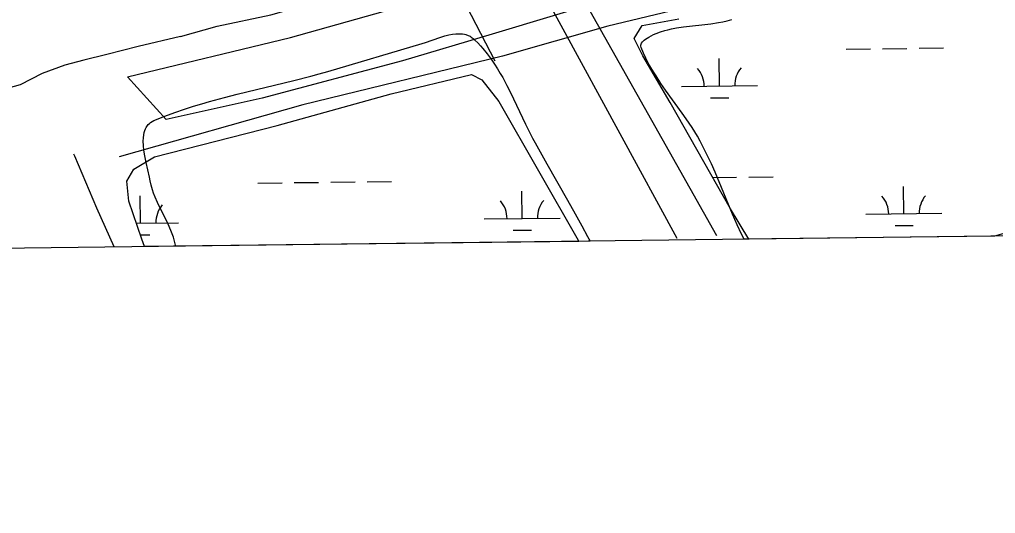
# Model space of a CAD drawing. Extents: x 3704301 to 3742427, y 506229 to 532009.
# Drawn here: x 3737098 to 3738381, y 511646 to 512295 of the extents above; entities that cross this region are included whole.
import ezdxf

# ---------------------------------------------------------------- set-up
doc = ezdxf.new("R2010")
doc.units = 0
for name, color, linetype in [('V-DTCH-CNTR', 7, 'Continuous'), ('V-GRID-FRAM', 7, 'Continuous'), ('V-LEVE-TOET', 7, 'Continuous'), ('V-ROAD-CNTR', 7, 'Continuous'), ('V-SITE-VEGE', 7, 'Continuous'), ('V-TOPO-SHOR', 7, 'Continuous'), ('V-UTIL-LINE', 7, 'Continuous'), ('V-WETL-SWMP', 7, 'Continuous')]:
    doc.layers.add(name, color=color, linetype=linetype)

msp = doc.modelspace()

# ---------------------------------------------------------------- linework, layer by layer
at = {"layer": 'V-DTCH-CNTR'}
msp.add_lwpolyline([(3737222.2, 511996.3), (3737199.3, 512047.2), (3737170.6, 512115.5), (3737169.3, 512118.2)], dxfattribs=at)
at = {"layer": 'V-GRID-FRAM'}
msp.add_lwpolyline([(3708355.7, 529827.8), (3740022.4, 530214.7), (3740252.5, 512033.3), (3708569.9, 511646.2), (3708355.7, 529827.8)], dxfattribs=at)
at = {"layer": 'V-LEVE-TOET'}
msp.add_line((3737239.7, 512219.6), (3737290.5, 512163.8), dxfattribs=at)
for points in [[(3737239.7, 512219.6), (3737454.1, 512271.6), (3737614.9, 512316.8), (3737716.8, 512348.2), (3737925.4, 512403), (3738149.5, 512461), (3738306.2, 512507.3), (3738479.8, 512553.6), (3738658.6, 512603.8), (3738839, 512650.6), (3738998, 512694), (3739135.2, 512731.3), (3739284.9, 512773.4), (3739410.5, 512807.9), (3739594.4, 512854.1), (3739771.8, 512902.5), (3739917.5, 512944.6), (3740060.9, 512987.8), (3740189.4, 513021.4), (3740239.8, 513034.7)], [(3740240.5, 512979.9), (3740052.9, 512927.3), (3739870.8, 512876.5), (3739696.3, 512825.2), (3739516, 512777.3), (3739335.6, 512729.4), (3739135.2, 512672.5), (3738964.1, 512624.1), (3738802.8, 512579.5), (3738645.1, 512529.7), (3738590.9, 512513.7), (3738502.1, 512492.9), (3738465.9, 512483), (3738378.9, 512457.1), (3738315.5, 512442.6), (3738235.4, 512418.5), (3738144.9, 512397.8), (3738070.6, 512376.7), (3737982, 512348.5), (3737883.9, 512325.8), (3737719.3, 512275.9), (3737601.2, 512240.7), (3737416.8, 512191.6), (3737290.5, 512163.8)]]:
    msp.add_lwpolyline(points, dxfattribs=at)
at = {"layer": 'V-ROAD-CNTR'}
for points in [[(3735232.6, 516795.4), (3735278.9, 516706.7), (3735375, 516546.6), (3735447.7, 516424.2), (3735520.8, 516287.7), (3735611.7, 516120.3), (3735732.6, 515901.9), (3735872.4, 515652.9), (3736057.2, 515322.9), (3736248.9, 514985.6), (3736416.5, 514699), (3736528.1, 514504.6), (3736643.4, 514300.2), (3736738, 514116.8), (3736858.9, 513919.9), (3736964.3, 513752.1), (3737046.4, 513618.7), (3737078.8, 513549.7), (3737373.2, 513032.2), (3737506.4, 512795.1), (3737737.2, 512420.7), (3737962, 512007.9)], [(3738014.7, 512011), (3737962, 512104), (3737782.2, 512423.2), (3737497.1, 512917.5), (3737351.5, 513191.8), (3737171.7, 513506.3), (3737116, 513608.6), (3737086.7, 513660), (3737048.1, 513737.7), (3737018.7, 513788.4), (3736998.4, 513827), (3736976.4, 513871.5), (3736932.8, 513961.3), (3736889.6, 514037.9), (3736848.8, 514113.4), (3736798.7, 514203), (3736764.1, 514272.2), (3736716.8, 514354.9), (3736563.1, 514635.7), (3736263.4, 515169.1), (3735925, 515768.7), (3735623.4, 516285.7)]]:
    msp.add_lwpolyline(points, dxfattribs=at)
at = {"layer": 'V-SITE-VEGE'}
for p, q in [((3738007, 512289.5), (3738017.1, 512291)), ((3738017.1, 512291), (3738022.5, 512292)), ((3738022.5, 512292), (3738028.2, 512293.4)), ((3738028.2, 512293.4), (3738034.3, 512295.1)), ((3737931.4, 512275.3), (3737935, 512276.8)), ((3737935, 512276.8), (3737940.6, 512278.9)), ((3737940.6, 512278.9), (3737946.3, 512280.7)), ((3737946.3, 512280.7), (3737950.1, 512281.7)), ((3737950.1, 512281.7), (3737955.1, 512282.9)), ((3737955.1, 512282.9), (3737961.9, 512284.3)), ((3737961.9, 512284.3), (3737970.9, 512285.6)), ((3737970.9, 512285.6), (3738007, 512289.5)), ((3737627.3, 512263.8), (3737631.5, 512265.1)), ((3737631.5, 512265.1), (3737650.7, 512271.6)), ((3737650.7, 512271.6), (3737657, 512273.5)), ((3737657, 512273.5), (3737662.5, 512274.9)), ((3737662.5, 512274.9), (3737667.3, 512275.8)), ((3737667.3, 512275.8), (3737671.4, 512276.3)), ((3737671.4, 512276.3), (3737674.9, 512276.4)), ((3737674.9, 512276.4), (3737678, 512276.4)), ((3737678, 512276.4), (3737680.5, 512276.1)), ((3737680.5, 512276.1), (3737682.8, 512275.7)), ((3737682.8, 512275.7), (3737684.7, 512275.3)), ((3737684.7, 512275.3), (3737687.9, 512274.2)), ((3737687.9, 512274.2), (3737690.2, 512273.1)), ((3737690.2, 512273.1), (3737691.9, 512272.1)), ((3737691.9, 512272.1), (3737694.4, 512270.3)), ((3737694.4, 512270.3), (3737696.7, 512268.2)), ((3737696.7, 512268.2), (3737700.4, 512264.4)), ((3737700.4, 512264.4), (3737703.8, 512260.7)), ((3737915.1, 512262.6), (3737915.8, 512264)), ((3737915.8, 512264), (3737917.1, 512265.8)), ((3737917.1, 512265.8), (3737919.3, 512268)), ((3737919.3, 512268), (3737920.9, 512269.2)), ((3737920.9, 512269.2), (3737922.9, 512270.6)), ((3737922.9, 512270.6), (3737925.3, 512272.1)), ((3737925.3, 512272.1), (3737928.2, 512273.7)), ((3737928.2, 512273.7), (3737931.4, 512275.3)), ((3737503.1, 512226.9), (3737627.3, 512263.8)), ((3737703.8, 512260.7), (3737707, 512257)), ((3737707, 512257), (3737712.9, 512249.9)), ((3737914.7, 512259.9), (3737914.8, 512261.5)), ((3737915.1, 512258.2), (3737914.7, 512259.9)), ((3737914.8, 512261.5), (3737915.1, 512262.6)), ((3737918.1, 512251), (3737915.1, 512258.2)), ((3737712.9, 512249.9), (3737718, 512243)), ((3737718, 512243), (3737722.4, 512236.5)), ((3737921.3, 512244.2), (3737918.1, 512251)), ((3737924.6, 512237.9), (3737921.3, 512244.2)), ((3737492, 512223.7), (3737503.1, 512226.9)), ((3737722.4, 512236.5), (3737726.4, 512230.3)), ((3737726.4, 512230.3), (3737730, 512224.4)), ((3737928, 512231.9), (3737924.6, 512237.9)), ((3737931.4, 512226.3), (3737928, 512231.9)), ((3737934.8, 512221), (3737931.4, 512226.3)), ((3737384.2, 512197.1), (3737458.6, 512215)), ((3737458.6, 512215), (3737480.9, 512220.7)), ((3737480.9, 512220.7), (3737492, 512223.7)), ((3737730, 512224.4), (3737733.2, 512218.9)), ((3737733.2, 512218.9), (3737738.8, 512208.4)), ((3737941.3, 512211.2), (3737934.8, 512221)), ((3737738.8, 512208.4), (3737743.5, 512199.1)), ((3737947.3, 512202.5), (3737941.3, 512211.2)), ((3737969.1, 512172.1), (3737947.3, 512202.5)), ((3737337.4, 512184.5), (3737347.8, 512187.5)), ((3737347.8, 512187.5), (3737367.2, 512192.8)), ((3737367.2, 512192.8), (3737384.2, 512197.1)), ((3737743.5, 512199.1), (3737751.4, 512182.6)), ((3737302.1, 512173.1), (3737314.6, 512177.4)), ((3737314.6, 512177.4), (3737326.4, 512181.2)), ((3737326.4, 512181.2), (3737337.4, 512184.5)), ((3737751.4, 512182.6), (3737763.1, 512157.7)), ((3737269.9, 512159.7), (3737272.1, 512161.2)), ((3737272.1, 512161.2), (3737274.6, 512162.4)), ((3737274.6, 512162.4), (3737288.8, 512168.2)), ((3737288.8, 512168.2), (3737302.1, 512173.1)), ((3737974.4, 512164.5), (3737969.1, 512172.1)), ((3737982.1, 512153.1), (3737974.4, 512164.5)), ((3737261.8, 512146.7), (3737262.6, 512149.3)), ((3737262.6, 512149.3), (3737263.4, 512151.4)), ((3737263.4, 512151.4), (3737264.3, 512153.2)), ((3737264.3, 512153.2), (3737265.2, 512154.7)), ((3737265.2, 512154.7), (3737267, 512157)), ((3737267, 512157), (3737268.6, 512158.7)), ((3737268.6, 512158.7), (3737269.9, 512159.7)), ((3737763.1, 512157.7), (3737769.2, 512145.3)), ((3737985.7, 512147.4), (3737982.1, 512153.1)), ((3737260.6, 512135.2), (3737260.7, 512139.7)), ((3737260.7, 512139.7), (3737261.2, 512143.5)), ((3737261.2, 512143.5), (3737261.8, 512146.7)), ((3737769.2, 512145.3), (3737772.4, 512139.2)), ((3737772.4, 512139.2), (3737775.7, 512133)), ((3737989.1, 512141.7), (3737985.7, 512147.4)), ((3737992.7, 512135.4), (3737989.1, 512141.7)), ((3737260.7, 512129.8), (3737260.6, 512135.2)), ((3737261.4, 512123.4), (3737260.7, 512129.8)), ((3737262.5, 512115.9), (3737261.4, 512123.4)), ((3737775.7, 512133), (3737791.1, 512105.7)), ((3737996, 512129.2), (3737992.7, 512135.4)), ((3738002.2, 512117.1), (3737996, 512129.2)), ((3737264.2, 512107.4), (3737262.5, 512115.9)), ((3738007.6, 512105.5), (3738002.2, 512117.1)), ((3737268.5, 512088.2), (3737264.2, 512107.4)), ((3737791.1, 512105.7), (3737818.4, 512057.7)), ((3738012.4, 512094.5), (3738007.6, 512105.5)), ((3737269.4, 512083.3), (3737268.5, 512088.2)), ((3738035.5, 512039.2), (3738012.4, 512094.5)), ((3737270.8, 512077.3), (3737269.4, 512083.3)), ((3737272.6, 512071.3), (3737270.8, 512077.3)), ((3737274.1, 512067.2), (3737272.6, 512071.3)), ((3737276.2, 512061.9), (3737274.1, 512067.2)), ((3737279.3, 512054.7), (3737276.2, 512061.9)), ((3737293.2, 512026.2), (3737279.3, 512054.7)), ((3737818.4, 512057.7), (3737828.6, 512039.7)), ((3737828.6, 512039.7), (3737837.3, 512023.9)), ((3738041.6, 512025.2), (3738035.5, 512039.2)), ((3737296.8, 512018), (3737293.2, 512026.2)), ((3737837.3, 512023.9), (3737844.7, 512010.1)), ((3738047.3, 512013.2), (3738041.6, 512025.2)), ((3738429.8, 512025), (3738380, 512010.4)), ((3737298.5, 512013.6), (3737296.8, 512018)), ((3737300.1, 512009), (3737298.5, 512013.6)), ((3737301.5, 512004), (3737300.1, 512009)), ((3737844.7, 512010.1), (3737848, 512003.9)), ((3738050.8, 512006.4), (3738047.3, 512013.2)), ((3738380, 512010.4), (3738050.8, 512006.4)), ((3737302.8, 511998.7), (3737301.5, 512004)), ((3737303, 511997.2), (3737302.8, 511998.7)), ((3737848, 512003.9), (3737303, 511997.2))]:
    msp.add_line(p, q, dxfattribs=at)
at = {"layer": 'V-TOPO-SHOR'}
for points in [[(3740241, 512942.6), (3740237, 512941.4), (3739979.7, 512875.7), (3739749.6, 512806.8), (3739449.1, 512727.6), (3739124.4, 512639.4), (3738755.5, 512526), (3738485.7, 512450.5), (3738115.2, 512345.2), (3738053.1, 512327.3), (3738016.2, 512321.2), (3737871.3, 512286.5), (3737732.8, 512246.9), (3737470.5, 512182.9), (3737229, 512114.7)], [(3737309.3, 512272.9), (3737357.6, 512286.2), (3737428.2, 512301.4), (3737501, 512322.1), (3737546.4, 512334.9), (3737595.7, 512346.7), (3737646, 512360), (3737765.8, 512390.5), (3737845.3, 512411.8), (3737930.6, 512437.1), (3737983.8, 512450.4), (3738045.9, 512467.9), (3738142.9, 512497.4), (3738250.9, 512529.6), (3738337.6, 512554.1), (3738404.8, 512573.2)], [(3737309.3, 512272.9), (3737253.7, 512259.8), (3737212.5, 512249.2), (3737182.3, 512241.6), (3737157.4, 512235.3), (3737127.6, 512224.2), (3737098.6, 512209.1), (3737069.7, 512201.5)]]:
    msp.add_lwpolyline(points, dxfattribs=at)
at = {"layer": 'V-UTIL-LINE'}
msp.add_lwpolyline([(3737723.2, 512240.5), (3737306.6, 513044.3), (3736519.5, 514373.5), (3736438.5, 514553.6), (3735620.9, 516025.5), (3735073.5, 516998.1)], dxfattribs=at)
at = {"layer": 'V-WETL-SWMP'}
for p, q in [((3737916.7, 512287.2), (3737964.6, 512296.1)), ((3737906.1, 512270.3), (3737916.7, 512287.2)), ((3737917.5, 512247.2), (3737906.1, 512270.3)), ((3738184.7, 512256.2), (3738216.7, 512256.6)), ((3738232.7, 512256.8), (3738264.7, 512257.2)), ((3738280.7, 512257.4), (3738312.7, 512257.8)), ((3737953.5, 512186), (3737917.5, 512247.2)), ((3738018.2, 512207.7), (3738017.8, 512243.7)), ((3737586.6, 512197.7), (3737692.1, 512222.7)), ((3737692.1, 512222.7), (3737705.9, 512215.7)), ((3737705.9, 512215.7), (3737728, 512187.3)), ((3737968.2, 512207.1), (3738068.2, 512208.3)), ((3737436.7, 512156), (3737586.6, 512197.7)), ((3737728, 512187.3), (3737832.3, 512005.4)), ((3738006.4, 512192.1), (3738030.4, 512192.4)), ((3738032.5, 512046.2), (3737953.5, 512186)), ((3737275.2, 512114.8), (3737436.7, 512156)), ((3737248.2, 512098.5), (3737275.2, 512114.8)), ((3737239.1, 512082.7), (3737248.2, 512098.5)), ((3738009.2, 512087.5), (3738040.8, 512087.9)), ((3738056.8, 512088.1), (3738088.8, 512088.5)), ((3737241.7, 512056.4), (3737239.1, 512082.7)), ((3737411, 512080.2), (3737443, 512080.6)), ((3737459, 512080.8), (3737491, 512081.2)), ((3737507, 512081.4), (3737539, 512081.8)), ((3737555, 512082), (3737587, 512082.4)), ((3738260.8, 512039.9), (3738260.3, 512075.9)), ((3737257, 512027.6), (3737256.6, 512063.6)), ((3737758.9, 512033.7), (3737758.5, 512069.7)), ((3737258.5, 512006.6), (3737241.7, 512056.4)), ((3738056.8, 512006.5), (3738032.5, 512046.2)), ((3737708.9, 512033.1), (3737808.9, 512034.3)), ((3738210.8, 512039.2), (3738310.8, 512040.5)), ((3737251.5, 512027.5), (3737307, 512028.2)), ((3738249, 512024.3), (3738273, 512024.6)), ((3737256.7, 512012.2), (3737269.2, 512012.3)), ((3737747.1, 512018.2), (3737771.1, 512018.5)), ((3738467.1, 512011.5), (3738056.8, 512006.5)), ((3737262.2, 511996.7), (3737258.5, 512006.6)), ((3737833.1, 512003.7), (3737262.2, 511996.7)), ((3737832.3, 512005.4), (3737833.1, 512003.7))]:
    msp.add_line(p, q, dxfattribs=at)
for centre, start, end in [((3737963, 512207.5), 359.9282, 41.4719), ((3738073.5, 512208.9), 139.9282, 181.4719), ((3738205.5, 512039.7), 359.9282, 41.4719), ((3738316, 512041), 139.9282, 181.4719), ((3737312.3, 512028.8), 139.9282, 181.4719), ((3737703.7, 512033.5), 359.9282, 41.4719), ((3737814.1, 512034.9), 139.9282, 181.4719)]:
    msp.add_arc(centre, 35.2, start, end, dxfattribs=at)

doc.saveas('drawing.dxf')
